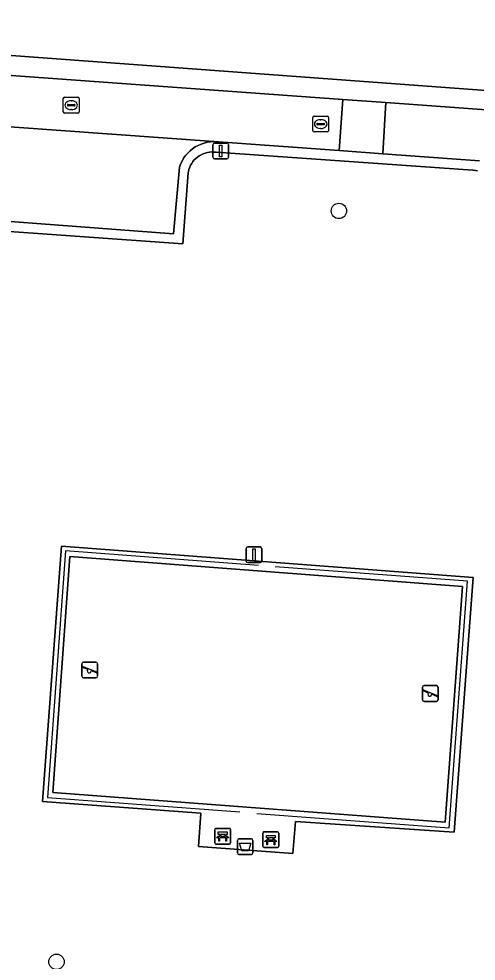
# Model space of a CAD drawing. Extents: x 160304 to 160955, y 383684 to 384161.
# Drawn here: x 160524.6 to 160553.6, y 383862.8 to 383922.5 of the extents above; entities that cross this region are included whole.
import ezdxf

# ---------------------------------------------------------------- set-up
doc = ezdxf.new("R2010")
doc.units = 0
for name, color, linetype in [('IMGEO_Afvalbak', 7, 'Continuous'), ('IMGEO_Bank', 7, 'Continuous'), ('IMGEO_Boom', 7, 'Continuous'), ('IMGEO_Erf', 7, 'Continuous'), ('IMGEO_Groenvoorziening', 7, 'Continuous'), ('IMGEO_Hek', 7, 'Continuous'), ('IMGEO_Kolk', 7, 'Continuous'), ('IMGEO_Lichtmast', 7, 'Continuous'), ('IMGEO_Parkeervlak_open', 7, 'Continuous'), ('IMGEO_Rijbaan_lokaal_open', 7, 'Continuous'), ('IMGEO_Speelvoorziening', 7, 'Continuous'), ('IMGEO_Terreindeel_gesloten', 7, 'Continuous'), ('IMGEO_Voetpad_open', 7, 'Continuous')]:
    doc.layers.add(name, color=color, linetype=linetype)

msp = doc.modelspace()

# ---------------------------------------------------------------- linework, layer by layer
at = {"layer": 'IMGEO_Afvalbak'}
for p, q in [((160538.431, 383869.618), (160538.431, 383870.418)), ((160538.431, 383870.418), (160538.431, 383869.618)), ((160538.531, 383870.518), (160539.321, 383870.518)), ((160539.321, 383870.518), (160538.531, 383870.518)), ((160539.421, 383870.418), (160539.421, 383869.618)), ((160539.421, 383869.618), (160539.421, 383870.418)), ((160539.321, 383869.518), (160538.531, 383869.518)), ((160538.531, 383869.518), (160539.321, 383869.518))]:
    msp.add_line(p, q, dxfattribs=at)
msp.add_lwpolyline([(160538.574, 383870.232), (160539.278, 383870.232), (160539.129, 383869.762), (160538.723, 383869.762), (160538.574, 383870.232)], dxfattribs=at)
for centre, start, end in [((160538.531, 383870.418), 90, 180), ((160538.531, 383870.418), 90, 180), ((160539.321, 383870.418), 0, 90), ((160539.321, 383870.418), 360, 90), ((160538.531, 383869.618), 180, 270), ((160538.531, 383869.618), 180, 270), ((160539.321, 383869.618), 270, 0), ((160539.321, 383869.618), 270, 0)]:
    msp.add_arc(centre, 0.1, start, end, dxfattribs=at)
at = {"layer": 'IMGEO_Bank'}
for p, q in [((160537.004, 383870.257), (160537.004, 383871.098)), ((160537.004, 383871.098), (160537.004, 383870.257)), ((160537.079, 383871.182), (160537.92, 383871.182)), ((160537.92, 383871.182), (160537.079, 383871.182)), ((160538.004, 383871.107), (160538.004, 383870.266)), ((160538.004, 383870.266), (160538.004, 383871.107)), ((160540.054, 383870.034), (160540.054, 383870.875)), ((160540.054, 383870.875), (160540.054, 383870.034)), ((160540.129, 383870.959), (160540.97, 383870.959)), ((160540.97, 383870.959), (160540.129, 383870.959)), ((160541.054, 383870.884), (160541.054, 383870.043)), ((160541.054, 383870.043), (160541.054, 383870.884)), ((160537.701, 383870.58), (160537.308, 383870.58)), ((160537.313, 383870.688), (160537.313, 383870.794)), ((160537.357, 383870.794), (160537.357, 383870.688)), ((160537.645, 383870.8), (160537.363, 383870.8)), ((160537.363, 383870.682), (160537.645, 383870.682)), ((160537.651, 383870.688), (160537.651, 383870.794)), ((160537.695, 383870.794), (160537.695, 383870.688)), ((160540.751, 383870.357), (160540.358, 383870.357)), ((160540.363, 383870.465), (160540.363, 383870.571)), ((160540.407, 383870.571), (160540.407, 383870.465)), ((160540.695, 383870.577), (160540.413, 383870.577)), ((160540.413, 383870.459), (160540.695, 383870.459)), ((160540.701, 383870.465), (160540.701, 383870.571)), ((160540.745, 383870.571), (160540.745, 383870.465)), ((160537.929, 383870.182), (160537.088, 383870.182)), ((160537.088, 383870.182), (160537.929, 383870.182)), ((160540.979, 383869.959), (160540.138, 383869.959)), ((160540.138, 383869.959), (160540.979, 383869.959))]:
    msp.add_line(p, q, dxfattribs=at)
for points in [[(160537.307, 383870.8), (160537.221, 383870.8), (160537.221, 383870.961), (160537.784, 383870.961), (160537.784, 383870.8), (160537.701, 383870.8)], [(160537.251, 383870.58), (160537.109, 383870.58), (160537.221, 383870.682), (160537.307, 383870.682)], [(160537.301, 383870.573), (160537.301, 383870.366), (160537.258, 383870.366), (160537.258, 383870.573)], [(160537.701, 383870.682), (160537.784, 383870.682), (160537.896, 383870.58), (160537.757, 383870.58)], [(160537.751, 383870.573), (160537.751, 383870.366), (160537.707, 383870.366), (160537.707, 383870.573)], [(160540.301, 383870.357), (160540.159, 383870.357), (160540.271, 383870.459), (160540.357, 383870.459)], [(160540.357, 383870.577), (160540.271, 383870.577), (160540.271, 383870.738), (160540.834, 383870.738), (160540.834, 383870.577), (160540.751, 383870.577)], [(160540.351, 383870.35), (160540.351, 383870.143), (160540.308, 383870.143), (160540.308, 383870.35)], [(160540.751, 383870.459), (160540.834, 383870.459), (160540.946, 383870.357), (160540.807, 383870.357)], [(160540.801, 383870.35), (160540.801, 383870.143), (160540.757, 383870.143), (160540.757, 383870.35)]]:
    msp.add_lwpolyline(points, dxfattribs=at)
for centre, radius, start, end in [((160537.082, 383871.104), 0.0779, 92.4484, 184.28452), ((160537.082, 383871.104), 0.0779, 92.4484, 184.28452), ((160537.926, 383871.104), 0.0779, 2.4484, 94.28452), ((160537.926, 383871.104), 0.0779, 2.4484, 94.28452), ((160540.132, 383870.881), 0.0779, 92.4484, 184.28452), ((160540.132, 383870.881), 0.0779, 92.4484, 184.28452), ((160540.976, 383870.881), 0.0779, 2.4484, 94.28452), ((160540.976, 383870.881), 0.0779, 2.4484, 94.28452), ((160537.082, 383870.26), 0.0779, 182.4484, 274.28452), ((160537.082, 383870.26), 0.0779, 182.4484, 274.28452), ((160537.251, 383870.573), 0.00671, 2.89567, 87.10433), ((160537.308, 383870.573), 0.00671, 92.89567, 177.10433), ((160537.306, 383870.793), 0.00671, 2.89567, 87.10433), ((160537.306, 383870.689), 0.00671, 272.89567, 357.10433), ((160537.363, 383870.793), 0.00671, 92.89567, 177.10433), ((160537.363, 383870.689), 0.00671, 182.89567, 267.10433), ((160537.645, 383870.793), 0.00671, 2.89567, 87.10433), ((160537.645, 383870.689), 0.00671, 272.89567, 357.10433), ((160537.702, 383870.793), 0.00671, 92.89567, 177.10433), ((160537.702, 383870.689), 0.00671, 182.89567, 267.10433), ((160537.7, 383870.573), 0.00671, 2.89567, 87.10433), ((160537.757, 383870.573), 0.00671, 92.89567, 177.10433), ((160537.926, 383870.26), 0.0779, 272.4484, 4.28452), ((160537.926, 383870.26), 0.0779, 272.4484, 4.28452), ((160540.301, 383870.35), 0.00671, 2.89567, 87.10433), ((160540.358, 383870.35), 0.00671, 92.89567, 177.10433), ((160540.356, 383870.57), 0.00671, 2.89567, 87.10433), ((160540.356, 383870.466), 0.00671, 272.89567, 357.10433), ((160540.413, 383870.57), 0.00671, 92.89567, 177.10433), ((160540.413, 383870.466), 0.00671, 182.89567, 267.10433), ((160540.695, 383870.57), 0.00671, 2.89567, 87.10433), ((160540.695, 383870.466), 0.00671, 272.89567, 357.10433), ((160540.752, 383870.57), 0.00671, 92.89567, 177.10433), ((160540.752, 383870.466), 0.00671, 182.89567, 267.10433), ((160540.75, 383870.35), 0.00671, 2.89567, 87.10433), ((160540.807, 383870.35), 0.00671, 92.89567, 177.10433), ((160540.132, 383870.037), 0.0779, 182.4484, 274.28452), ((160540.132, 383870.037), 0.0779, 182.4484, 274.28452), ((160540.976, 383870.037), 0.0779, 272.4484, 4.28452), ((160540.976, 383870.037), 0.0779, 272.4484, 4.28452)]:
    msp.add_arc(centre, radius, start, end, dxfattribs=at)
at = {"layer": 'IMGEO_Boom'}
for centre in [(160544.875, 383910.356), (160526.951, 383862.714)]:
    msp.add_circle(centre, 0.489, dxfattribs=at)
at = {"layer": 'IMGEO_Erf'}
msp.add_lwpolyline([(160519.759, 383920.534), (160564.54, 383917.241), (160564.726, 383919.653), (160572.939, 383919.144), (160577.354, 383910.75), (160574.721, 383909.349), (160588.559, 383883.201), (160593.071, 383885.591), (160590.792, 383889.87), (160587.646, 383895.777), (160584.445, 383901.786), (160587.621, 383903.478), (160585.015, 383908.37), (160582.333, 383913.405), (160579.651, 383918.439), (160576.913, 383923.58)], dxfattribs=at)
at = {"layer": 'IMGEO_Groenvoorziening'}
msp.add_lwpolyline([(160553.682, 383912.891), (160553.545, 383912.924), (160553.406, 383912.944), (160553.378, 383912.947), (160537.081, 383914.077), (160536.943, 383914.092), (160536.804, 383914.095), (160536.666, 383914.085), (160536.529, 383914.063), (160536.395, 383914.029), (160536.264, 383913.982), (160536.138, 383913.925), (160536.017, 383913.856), (160535.903, 383913.777), (160535.797, 383913.688), (160535.699, 383913.59), (160535.61, 383913.483), (160535.531, 383913.369), (160535.463, 383913.249), (160535.405, 383913.123), (160535.359, 383912.992), (160535.325, 383912.857), (160535.311, 383912.777), (160534.978, 383908.258), (160515.342, 383909.655)], dxfattribs=at)
msp.add_lwpolyline([(160552.188, 383870.937), (160542.115, 383871.622), (160541.946, 383869.58), (160535.959, 383870.032), (160536.112, 383872.135), (160526.057, 383872.895), (160527.267, 383889.077), (160553.397, 383887.1)], close=True, dxfattribs=at)
at = {"layer": 'IMGEO_Hek'}
for points in [[(160539.779, 383887.853), (160527.517, 383888.799), (160526.382, 383873.144), (160538.589, 383872.227)], [(160539.663, 383872.133), (160551.873, 383871.207), (160553.039, 383886.859), (160540.831, 383887.779)]]:
    msp.add_lwpolyline(points, dxfattribs=at)
at = {"layer": 'IMGEO_Kolk'}
for p, q in [((160527.385, 383916.64), (160527.385, 383917.492)), ((160527.46, 383917.566), (160528.312, 383917.566)), ((160528.386, 383917.492), (160528.386, 383916.64)), ((160527.644, 383917.06), (160527.644, 383917.072)), ((160528.082, 383917.023), (160527.684, 383917.023)), ((160527.687, 383917.109), (160528.085, 383917.109)), ((160527.873, 383917.346), (160527.898, 383917.346)), ((160528.128, 383917.072), (160528.128, 383917.06)), ((160528.312, 383916.566), (160527.46, 383916.566)), ((160527.896, 383916.786), (160527.871, 383916.786)), ((160543.221, 383915.44), (160543.221, 383916.292)), ((160543.296, 383916.366), (160544.148, 383916.366)), ((160544.222, 383916.292), (160544.222, 383915.44)), ((160543.48, 383915.86), (160543.48, 383915.872)), ((160543.918, 383915.823), (160543.52, 383915.823)), ((160543.523, 383915.909), (160543.921, 383915.909)), ((160543.709, 383916.146), (160543.734, 383916.146)), ((160543.964, 383915.872), (160543.964, 383915.86)), ((160544.148, 383915.366), (160543.296, 383915.366)), ((160543.732, 383915.586), (160543.707, 383915.586))]:
    msp.add_line(p, q, dxfattribs=at)
for points in [[(160527.385, 383916.64), (160527.385, 383917.492)], [(160527.46, 383917.566), (160528.312, 383917.566)], [(160528.386, 383917.492), (160528.386, 383916.64)], [(160528.312, 383916.566), (160527.46, 383916.566)], [(160543.221, 383915.44), (160543.221, 383916.292)], [(160543.296, 383916.366), (160544.148, 383916.366)], [(160544.222, 383916.292), (160544.222, 383915.44)], [(160544.148, 383915.366), (160543.296, 383915.366)]]:
    msp.add_lwpolyline(points, dxfattribs=at)
for centre, radius, start, end in [((160527.462, 383917.49), 0.0765, 91.55205, 178.44795), ((160527.462, 383917.49), 0.0765, 91.55205, 178.44795), ((160528.31, 383917.49), 0.0765, 1.55205, 88.44795), ((160528.31, 383917.49), 0.0765, 1.55205, 88.44795), ((160527.684, 383917.069), 0.0403, 85.87752, 175.75265), ((160527.681, 383917.059), 0.0366, 178.93798, 274.71019), ((160528.085, 383917.066), 0.043, 264.86636, 352.45326), ((160528.089, 383917.071), 0.0386, 1.73085, 96.63898), ((160527.462, 383916.642), 0.0765, 181.55205, 268.44795), ((160527.462, 383916.642), 0.0765, 181.55205, 268.44795), ((160528.31, 383916.642), 0.0765, 271.55205, 358.44795), ((160528.31, 383916.642), 0.0765, 271.55205, 358.44795), ((160543.298, 383916.29), 0.0765, 91.55205, 178.44795), ((160543.298, 383916.29), 0.0765, 91.55205, 178.44795), ((160544.146, 383916.29), 0.0765, 1.55205, 88.44795), ((160544.146, 383916.29), 0.0765, 1.55205, 88.44795), ((160543.52, 383915.869), 0.0403, 85.87752, 175.75265), ((160543.517, 383915.859), 0.0366, 178.93798, 274.71019), ((160543.921, 383915.866), 0.043, 264.86636, 352.45326), ((160543.925, 383915.871), 0.0386, 1.73085, 96.63898), ((160543.298, 383915.442), 0.0765, 181.55205, 268.44795), ((160543.298, 383915.442), 0.0765, 181.55205, 268.44795), ((160544.146, 383915.442), 0.0765, 271.55205, 358.44795), ((160544.146, 383915.442), 0.0765, 271.55205, 358.44795)]:
    msp.add_arc(centre, radius, start, end, dxfattribs=at)
for centre, major_axis, ratio, start_param, end_param in [((160527.872, 383917.066), (-0.387, 0.002), 0.722429, 4.712389, 7.853982), ((160527.897, 383917.066), (-0.39, 0.002), 0.717154, 1.570796, 4.712389), ((160543.708, 383915.866), (-0.387, 0.002), 0.722429, 4.712389, 7.853982), ((160543.733, 383915.866), (-0.39, 0.002), 0.717154, 1.570796, 4.712389)]:
    msp.add_ellipse(centre, major_axis=major_axis, ratio=ratio, start_param=start_param, end_param=end_param, dxfattribs=at)
at = {"layer": 'IMGEO_Lichtmast'}
for p, q in [((160536.877, 383913.758), (160536.877, 383914.558)), ((160536.877, 383914.558), (160536.877, 383913.758)), ((160536.977, 383914.658), (160537.767, 383914.658)), ((160537.767, 383914.658), (160536.977, 383914.658)), ((160537.867, 383914.558), (160537.867, 383913.758)), ((160537.867, 383913.758), (160537.867, 383914.558)), ((160537.767, 383913.658), (160536.977, 383913.658)), ((160536.977, 383913.658), (160537.767, 383913.658)), ((160538.986, 383888.14), (160538.986, 383888.94)), ((160538.986, 383888.94), (160538.986, 383888.14)), ((160539.086, 383889.04), (160539.876, 383889.04)), ((160539.876, 383889.04), (160539.086, 383889.04)), ((160539.976, 383888.94), (160539.976, 383888.14)), ((160539.976, 383888.14), (160539.976, 383888.94)), ((160539.876, 383888.04), (160539.086, 383888.04)), ((160539.086, 383888.04), (160539.876, 383888.04))]:
    msp.add_line(p, q, dxfattribs=at)
for points in [[(160537.297, 383914.533), (160537.447, 383914.533), (160537.447, 383913.783), (160537.297, 383913.783), (160537.297, 383914.533)], [(160539.406, 383888.915), (160539.556, 383888.915), (160539.556, 383888.165), (160539.406, 383888.165), (160539.406, 383888.915)]]:
    msp.add_lwpolyline(points, dxfattribs=at)
for centre, start, end in [((160536.977, 383914.558), 90, 180), ((160536.977, 383914.558), 90, 180), ((160537.767, 383914.558), 0, 90), ((160537.767, 383914.558), 360, 90), ((160536.977, 383913.758), 180, 270), ((160536.977, 383913.758), 180, 270), ((160537.767, 383913.758), 270, 0), ((160537.767, 383913.758), 270, 0), ((160539.086, 383888.94), 90, 180), ((160539.086, 383888.94), 90, 180), ((160539.876, 383888.94), 0, 90), ((160539.876, 383888.94), 360, 90), ((160539.086, 383888.14), 180, 270), ((160539.086, 383888.14), 180, 270), ((160539.876, 383888.14), 270, 0), ((160539.876, 383888.14), 270, 0)]:
    msp.add_arc(centre, 0.1, start, end, dxfattribs=at)
at = {"layer": 'IMGEO_Parkeervlak_open'}
msp.add_lwpolyline([(160515.887, 383910.291), (160534.37, 383908.892), (160534.76, 383913.137), (160534.831, 383913.331), (160534.919, 383913.518), (160535.023, 383913.697), (160535.142, 383913.865), (160535.277, 383914.022), (160535.425, 383914.166), (160535.585, 383914.297), (160535.756, 383914.413), (160535.937, 383914.513), (160536.126, 383914.597), (160536.321, 383914.663), (160536.522, 383914.712), (160536.727, 383914.742), (160536.933, 383914.754), (160514.553, 383916.371)], dxfattribs=at)
at = {"layer": 'IMGEO_Rijbaan_lokaal_open'}
for points in [[(160514.136, 383919.672), (160500, 383920.698), (160492.03, 383921.276), (160487.513, 383921.604), (160487.335, 383918.336), (160490.759, 383918.089), (160500, 383917.422), (160514.116, 383916.402), (160514.553, 383916.371), (160536.933, 383914.754), (160544.892, 383914.18), (160545.126, 383917.424)], [(160544.892, 383914.18), (160547.655, 383913.98), (160547.853, 383917.226), (160545.126, 383917.424)]]:
    msp.add_lwpolyline(points, close=True, dxfattribs=at)
msp.add_lwpolyline([(160560.601, 383916.301), (160547.853, 383917.226), (160547.655, 383913.98), (160553.8, 383913.536)], dxfattribs=at)
at = {"layer": 'IMGEO_Speelvoorziening'}
for p, q in [((160528.563, 383880.83), (160528.563, 383881.63)), ((160528.563, 383881.63), (160528.563, 383880.83)), ((160528.663, 383881.73), (160529.453, 383881.73)), ((160529.453, 383881.73), (160528.663, 383881.73)), ((160529.553, 383881.63), (160529.553, 383880.83)), ((160529.553, 383880.83), (160529.553, 383881.63)), ((160528.946, 383881.258), (160528.607, 383881.395)), ((160528.632, 383881.455), (160529.508, 383881.102)), ((160529.484, 383881.042), (160529.144, 383881.179)), ((160529.453, 383880.73), (160528.663, 383880.73)), ((160528.663, 383880.73), (160529.453, 383880.73)), ((160550.177, 383879.336), (160550.177, 383880.136)), ((160550.177, 383880.136), (160550.177, 383879.336)), ((160550.56, 383879.764), (160550.221, 383879.901)), ((160550.246, 383879.961), (160551.122, 383879.608)), ((160550.277, 383880.236), (160551.067, 383880.236)), ((160551.067, 383880.236), (160550.277, 383880.236)), ((160551.167, 383880.136), (160551.167, 383879.336)), ((160551.167, 383879.336), (160551.167, 383880.136)), ((160551.067, 383879.236), (160550.277, 383879.236)), ((160550.277, 383879.236), (160551.067, 383879.236)), ((160551.098, 383879.548), (160550.758, 383879.685))]:
    msp.add_line(p, q, dxfattribs=at)
for centre, radius, start, end in [((160528.663, 383881.63), 0.1, 90, 180), ((160528.663, 383881.63), 0.1, 90, 180), ((160529.453, 383881.63), 0.1, 0, 90), ((160529.453, 383881.63), 0.1, 360, 90), ((160528.62, 383881.425), 0.0327, 68.07798, 248.07798), ((160529.025, 383881.168), 0.12, 130.99278, 5.16318), ((160529.496, 383881.072), 0.0327, 248.07798, 68.07798), ((160528.663, 383880.83), 0.1, 180, 270), ((160528.663, 383880.83), 0.1, 180, 270), ((160529.453, 383880.83), 0.1, 270, 0), ((160529.453, 383880.83), 0.1, 270, 0), ((160550.277, 383880.136), 0.1, 90, 180), ((160550.277, 383880.136), 0.1, 90, 180), ((160550.234, 383879.931), 0.0327, 68.07798, 248.07798), ((160551.067, 383880.136), 0.1, 0, 90), ((160551.067, 383880.136), 0.1, 360, 90), ((160550.277, 383879.336), 0.1, 180, 270), ((160550.277, 383879.336), 0.1, 180, 270), ((160550.639, 383879.674), 0.12, 130.99278, 5.16318), ((160551.067, 383879.336), 0.1, 270, 0), ((160551.067, 383879.336), 0.1, 270, 0), ((160551.11, 383879.578), 0.0327, 248.07798, 68.07798)]:
    msp.add_arc(centre, radius, start, end, dxfattribs=at)
at = {"layer": 'IMGEO_Terreindeel_gesloten'}
msp.add_lwpolyline([(160551.621, 383871.575), (160552.73, 383886.517), (160527.809, 383888.436), (160526.712, 383873.459)], close=True, dxfattribs=at)
at = {"layer": 'IMGEO_Voetpad_open'}
for points in [[(160514.136, 383919.672), (160545.126, 383917.424), (160547.853, 383917.226), (160560.601, 383916.301), (160560.811, 383916.27), (160562.539, 383915.924), (160564.229, 383915.425), (160565.867, 383914.777), (160567.441, 383913.986), (160568.939, 383913.056), (160570.347, 383911.997), (160571.655, 383910.817), (160572.852, 383909.524), (160573.929, 383908.129), (160574.877, 383906.644), (160587.315, 383883.141), (160587.654, 383882.722), (160588.559, 383883.201), (160574.721, 383909.349), (160577.354, 383910.75), (160572.939, 383919.144), (160564.726, 383919.653), (160564.54, 383917.241), (160519.759, 383920.534)], [(160553.8, 383913.536), (160547.655, 383913.98), (160544.892, 383914.18), (160536.933, 383914.754), (160536.727, 383914.742), (160536.522, 383914.712), (160536.321, 383914.663), (160536.126, 383914.597), (160535.937, 383914.513), (160535.756, 383914.413), (160535.585, 383914.297), (160535.425, 383914.166), (160535.277, 383914.022), (160535.142, 383913.865), (160535.023, 383913.697), (160534.919, 383913.518), (160534.831, 383913.331), (160534.76, 383913.137), (160534.37, 383908.892), (160515.887, 383910.291)], [(160515.342, 383909.655), (160534.978, 383908.258), (160535.311, 383912.777), (160535.325, 383912.857), (160535.359, 383912.992), (160535.405, 383913.123), (160535.463, 383913.249), (160535.531, 383913.369), (160535.61, 383913.483), (160535.699, 383913.59), (160535.797, 383913.688), (160535.903, 383913.777), (160536.017, 383913.856), (160536.138, 383913.925), (160536.264, 383913.982), (160536.395, 383914.029), (160536.529, 383914.063), (160536.666, 383914.085), (160536.804, 383914.095), (160536.943, 383914.092), (160537.081, 383914.077), (160553.378, 383912.947), (160553.406, 383912.944), (160553.545, 383912.924), (160553.682, 383912.891)]]:
    msp.add_lwpolyline(points, dxfattribs=at)
for points in [[(160541.946, 383869.58), (160542.115, 383871.622), (160552.188, 383870.937), (160553.397, 383887.1), (160527.267, 383889.077), (160526.057, 383872.895), (160536.112, 383872.135), (160535.959, 383870.032)], [(160551.621, 383871.575), (160526.712, 383873.459), (160527.809, 383888.436), (160552.73, 383886.517)]]:
    msp.add_lwpolyline(points, close=True, dxfattribs=at)

doc.saveas('drawing.dxf')
